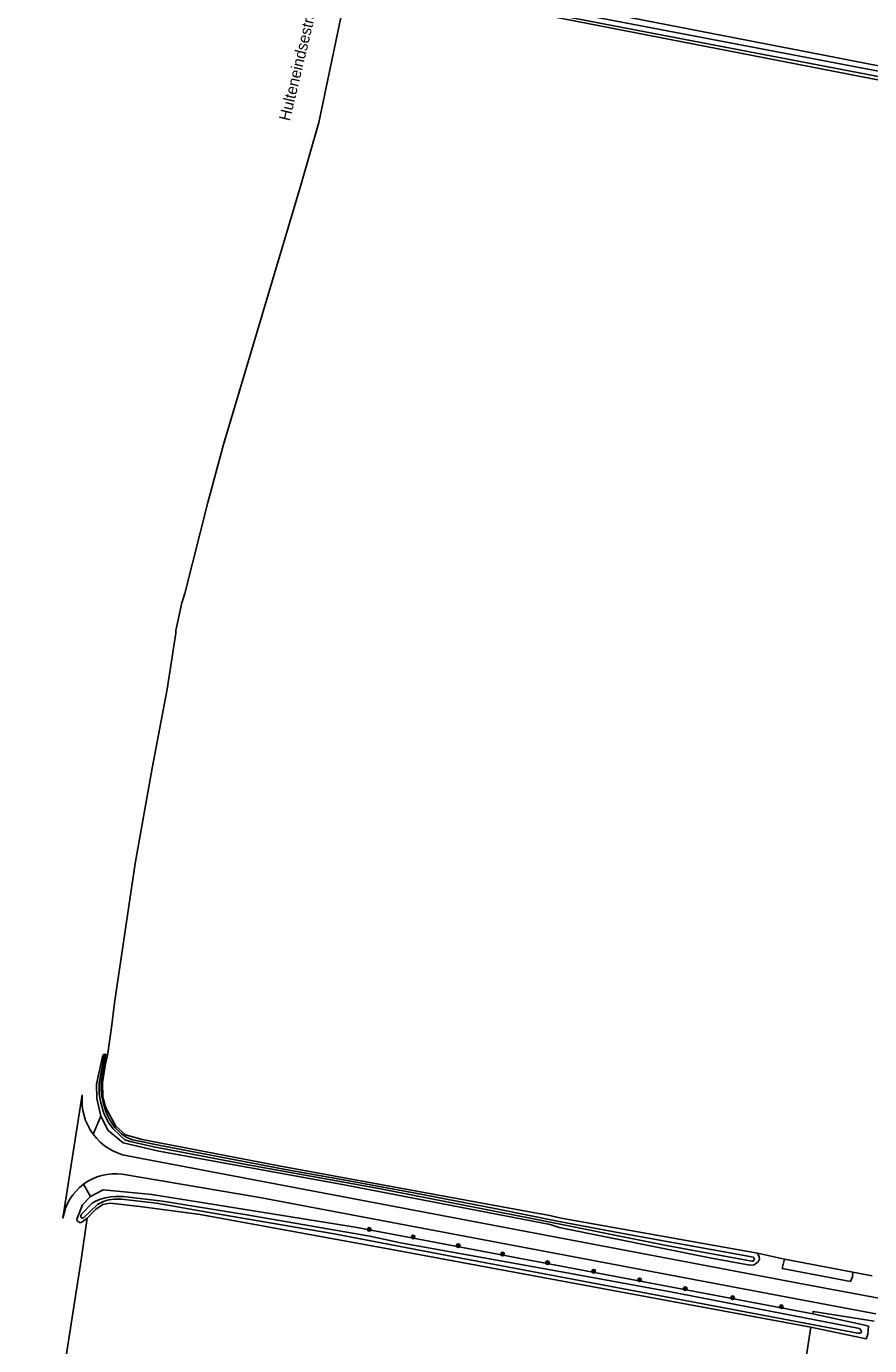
# Model space of a CAD drawing. Extents: x 124000 to 128010, y 398999 to 403000.
# Drawn here: x 126001.1 to 126188.1, y 399267.7 to 399560.1 of the extents above; entities that cross this region are included whole.
import ezdxf

# ---------------------------------------------------------------- set-up
doc = ezdxf.new("R2010")
doc.units = 0
for name, color, linetype in [('gg-anno-openbare ruimte label', 7, 'Continuous'), ('gt-symb-boom', 7, 'Continuous'), ('gx-grn-maaiveld', 7, 'Continuous')]:
    doc.layers.add(name, color=color, linetype=linetype)

# ---------------------------------------------------------------- blocks, each defined once
blk = doc.blocks.new('gt0-BOOM')
at = {"layer": 'gt-symb-boom'}
for radius in [0.4, 0.2]:
    blk.add_circle((0, 0), radius, dxfattribs=at)

msp = doc.modelspace()

# ---------------------------------------------------------------- linework, layer by layer
at = {"layer": 'gx-grn-maaiveld'}
for p, q in [((126072.59, 399570.85), (126065.94, 399538.84)), ((126017.61, 399318.59), (126015.87, 399314.56)), ((126015.31, 399300.72), (126013.76, 399303.49)), ((126119.69, 399295.93), (126116.81, 399296.62)), ((126119.69, 399295.93), (126163.18, 399288.2)), ((126163.18, 399288.2), (126169.16, 399286.88)), ((126169.16, 399286.88), (126184.33, 399284)), ((126184.33, 399284), (126188.61, 399283.18))]:
    msp.add_line(p, q, dxfattribs=at)
for points in [[(126072.81, 399571.44), (126074.99, 399571.15), (126225.91, 399542.17), (126226.04, 399543.3), (126075.03, 399572.2), (126072.98, 399572.51)], [(126073.2, 399573.82), (126122.02, 399564.63), (126138.28, 399561.47), (126177.92, 399553.77), (126227.13, 399544.16), (126226.75, 399541.12)], [(126072.59, 399570.85), (126073.19, 399571.15), (126097.41, 399566.3), (126226.75, 399541.12)], [(126019.03, 399332.01), (126019.92, 399338.25), (126020.59, 399343.71), (126025.21, 399374.58), (126028.98, 399395.73), (126032.27, 399413.2), (126034.2, 399425.61), (126034.22, 399426.21), (126035.56, 399432.36), (126036.24, 399434.45), (126041.31, 399454.61), (126044.82, 399467.42), (126061.92, 399524.94), (126065.94, 399538.84)], [(126019.03, 399332.01), (126018.89, 399332.19), (126018.48, 399332.34), (126018.2, 399332.26), (126018.05, 399332.08), (126016.59, 399325.62), (126016.67, 399322.5), (126017.61, 399318.59)], [(126162.52, 399286.85), (126162.22, 399286.42), (126161.96, 399286.39), (126143.01, 399289.93), (126113.14, 399295.85), (126079.27, 399302.5), (126049.81, 399307.86), (126029.33, 399311.76), (126024.11, 399312.95), (126022.92, 399313.35), (126021.69, 399314.4), (126020.31, 399315.76), (126019.25, 399317.15), (126018.25, 399319.13), (126017.49, 399321.85), (126017.23, 399323.5), (126017.23, 399325.09), (126017.23, 399325.88), (126018.29, 399331.94), (126018.36, 399332), (126018.55, 399332.02), (126018.59, 399331.99), (126018.61, 399331.84), (126017.69, 399326.02), (126017.67, 399324.32), (126017.77, 399322.94), (126018.09, 399321.59), (126018.69, 399319.57), (126019.32, 399318.3), (126020.07, 399316.97), (126020.79, 399315.94), (126022.15, 399314.65), (126023.2, 399313.94), (126024.61, 399313.35), (126031.15, 399311.98), (126043.93, 399309.54), (126058.57, 399306.76), (126071.38, 399304.43), (126087.36, 399301.49), (126104.99, 399298.08), (126119.58, 399295.17), (126135, 399292.25), (126162.32, 399287.28), (126162.52, 399286.85)], [(126116.81, 399296.62), (126113.83, 399297.1), (126057.04, 399307.55), (126026.76, 399313.37), (126023.09, 399314.44), (126020.9, 399316.32), (126018.69, 399320.38), (126018.06, 399322.75), (126017.97, 399326.05), (126018.6, 399330.17), (126019.03, 399332.01)], [(126013.47, 399323.26), (126011.33, 399309.6), (126009.19, 399295.94)], [(126163.18, 399288.2), (126163.58, 399287.41), (126163.62, 399286.83), (126163.33, 399286.24), (126162.47, 399285.62), (126161.5, 399285.51), (126152.67, 399287.16), (126119.21, 399293.85), (126117.22, 399294.54), (126071.15, 399303.45), (126030.44, 399310.81), (126022.56, 399312.64), (126019.21, 399315.42), (126017.61, 399318.59)], [(126023.52, 399309.76), (126173.83, 399281.25), (126190.12, 399278.19)], [(126189.42, 399274.71), (126173.31, 399277.76), (126052.84, 399300.52), (126022.31, 399305.69)], [(126015.31, 399300.72), (126013.53, 399298.92), (126012.26, 399295.74), (126012.35, 399295.36), (126013, 399294.91), (126013.35, 399295.05), (126014.54, 399295.95)], [(126143.56, 399279.71), (126185.84, 399271.48), (126186.23, 399271.04), (126186.27, 399270.64), (126185.92, 399270.45), (126185.44, 399270.48), (126156.55, 399275.96), (126123.76, 399282.11), (126095.94, 399287.35), (126069.35, 399292.47), (126040.78, 399297.39), (126029.94, 399299.3), (126022.16, 399300.17), (126020.54, 399300.17), (126019.35, 399300.01), (126018.31, 399299.73), (126017.6, 399299.38), (126016.85, 399298.98), (126013.75, 399295.99), (126013.43, 399295.97), (126013.17, 399296.18), (126013.17, 399296.49), (126013.3, 399296.84), (126015.68, 399299.3), (126016.56, 399299.8), (126017.51, 399300.2), (126018.59, 399300.46), (126019.78, 399300.68), (126020.92, 399300.76), (126021.79, 399300.76), (126022.56, 399300.76), (126031.27, 399299.7), (126049.52, 399296.76), (126077.22, 399291.97), (126084.02, 399290.5), (126117.31, 399284.47), (126143.56, 399279.71)], [(126175.47, 399274.73), (126073.97, 399293.94), (126028.88, 399301.18), (126018.08, 399302.22), (126015.31, 399300.72)], [(126014.54, 399295.95), (126016.42, 399297.85), (126018, 399298.95), (126019.68, 399299.25), (126026.25, 399298.57), (126039.63, 399296.76), (126082.52, 399288.92), (126175.03, 399271.76)], [(126001.07, 399209.1), (126013.19, 399286.75), (126014.54, 399295.95)], [(126184.33, 399284), (126184.26, 399282.98), (126183.81, 399281.92), (126168.71, 399284.81), (126169.16, 399286.88)], [(126175.47, 399274.73), (126186.32, 399272.4), (126187.86, 399271.98), (126187.65, 399270.23), (126187.54, 399269.8), (126187.31, 399269.22), (126175.03, 399271.76)], [(126175.47, 399274.73), (126175.55, 399275.3), (126189.11, 399273.15)], [(126175.03, 399271.76), (126161.58, 399185.21), (126153.15, 399130.68)]]:
    msp.add_lwpolyline(points, dxfattribs=at)
for centre, radius, start, end in [((126025.87, 399322), 12.46, 174.1898, 216.6634), ((126025.87, 399322), 12.47, 216.6673, 259.1079), ((126020.73, 399294.11), 11.69, 82.2469, 126.6223), ((126020.85, 399294.04), 11.82, 126.8882, 170.7389)]:
    msp.add_arc(centre, radius, start, end, dxfattribs=at)

# ---------------------------------------------------------------- block references
at = {"layer": 'gt-symb-boom'}
for p in [(126077.1, 399293.45), (126086.85, 399291.78), (126096.84, 399289.87), (126106.68, 399287.99), (126116.66, 399286.09), (126126.88, 399284.19), (126137.07, 399282.28), (126147.18, 399280.34), (126157.69, 399278.3), (126168.5, 399276.33)]:
    msp.add_blockref('gt0-BOOM', p, dxfattribs=at)

# ---------------------------------------------------------------- texts
at = {"layer": 'gg-anno-openbare ruimte label'}
msp.add_text('Hulteneindsestraat', height=2.5, rotation=76.5, dxfattribs=at).set_placement((126059.48, 399539.02))

doc.saveas('drawing.dxf')
